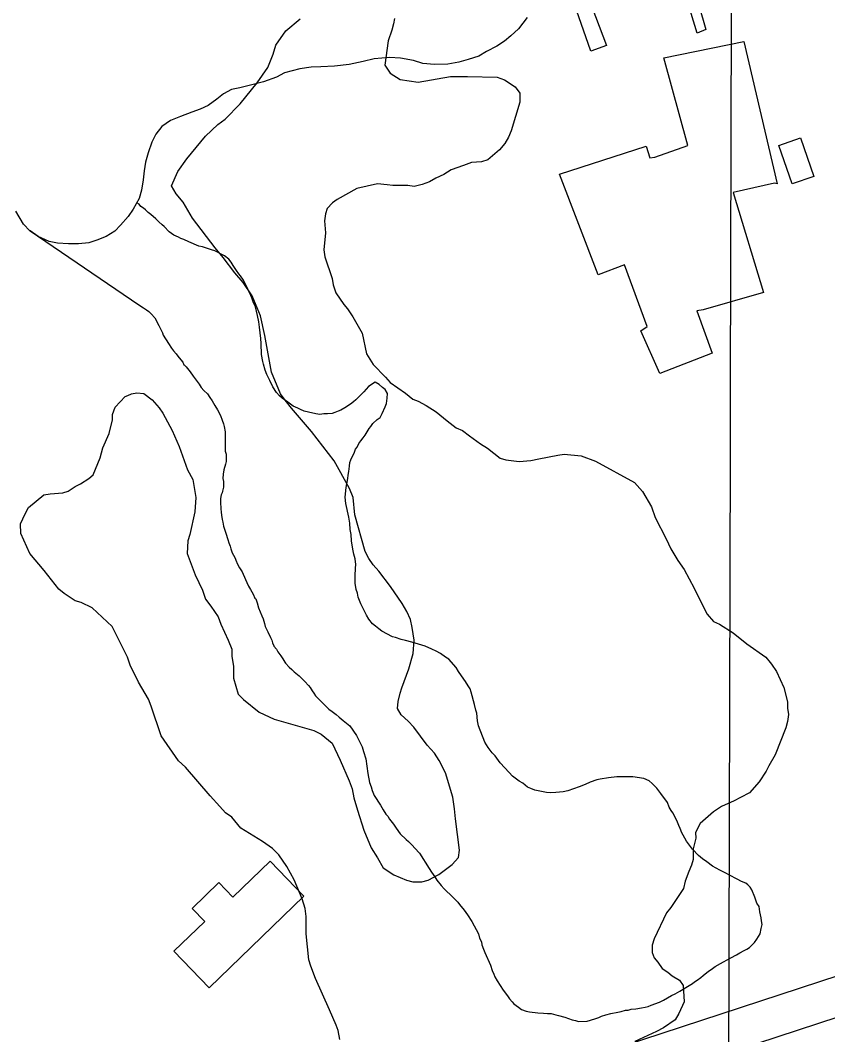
# Model space of a CAD drawing. Extents: x 3161514 to 3199414, y 831166 to 856601.
# Drawn here: x 3191633.5 to 3191939.4, y 850013 to 850397.5 of the extents above; entities that cross this region are included whole.
import ezdxf

# ---------------------------------------------------------------- set-up
doc = ezdxf.new("R2010")
doc.units = 0
for name, color, linetype in [('V-BLDG-OTLN', 7, 'Continuous'), ('V-CHAN-DOCK', 7, 'Continuous'), ('V-GRID-MAJR', 7, 'Continuous'), ('V-ROAD-CNTR', 7, 'Continuous'), ('V-SITE-VEGE', 7, 'Continuous'), ('V-TOPO-SHOR', 7, 'Continuous')]:
    doc.layers.add(name, color=color, linetype=linetype)

msp = doc.modelspace()

# ---------------------------------------------------------------- linework, layer by layer
at = {"layer": 'V-BLDG-OTLN'}
for points in [[(3191920.305, 850335.487), (3191919.181, 850335.8030000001), (3191903.634, 850332.184), (3191915.0810000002, 850294.3740000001), (3191892.168, 850287.824), (3191889.7630000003, 850287.329), (3191895.633, 850271.313), (3191875.773, 850263.658), (3191868.622, 850279.827), (3191871.02, 850281.447), (3191862.382, 850304.827), (3191852.453, 850301.081), (3191837.793, 850339.194), (3191870.6350000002, 850349.811), (3191871.944, 850345.326), (3191873.867, 850345.658), (3191886.362, 850350.061), (3191877.346, 850383.23), (3191907.642, 850389.4990000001)], [(3191925.923, 850335.52), (3191920.864, 850350.094), (3191929.048, 850352.932), (3191934.105, 850338.359)], [(3191740.937, 850065.5530000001), (3191705.023, 850030.845), (3191691.693, 850044.638), (3191703.342, 850055.898), (3191698.537, 850060.873), (3191708.681, 850070.675), (3191714.028, 850065.1410000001), (3191728.147, 850078.787)]]:
    msp.add_lwpolyline(points, close=True, dxfattribs=at)
at = {"layer": 'V-CHAN-DOCK'}
for points in [[(3191849.629, 850385.778), (3191839.819, 850414.161), (3191827.248, 850451.838), (3191832.485, 850453.899), (3191842.815, 850423.15), (3191848.664, 850406.424), (3191855.539, 850388.01), (3191849.629, 850385.778)], [(3191889.878, 850392.606), (3191872.112, 850451.076), (3191876.507, 850452.117), (3191893.255, 850393.978), (3191889.878, 850392.606)]]:
    msp.add_lwpolyline(points, dxfattribs=at)
at = {"layer": 'V-GRID-MAJR'}
msp.add_spline([(3191868.813, 836560.569), (3191883.798, 842621.023), (3191898.788, 848683.42), (3191913.778, 854745.858), (3191913.7830000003, 854747.76)], degree=3, dxfattribs=at)
at = {"layer": 'V-ROAD-CNTR'}
for points in [[(3191674.952613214, 849962.01804845), (3191692.086578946, 849963.191046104), (3191708.637545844, 849964.635043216), (3191727.853507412, 849967.7730369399), (3191854.3702543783, 850006.33795981), (3192137.6216878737, 850099.1677741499), (3192184.8155934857, 850118.445735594), (3192214.594533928, 850134.8437027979), (3192232.5274980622, 850146.4856795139), (3192246.314470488, 850161.5046494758), (3192262.387438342, 850189.7205930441), (3192260.565441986, 850288.8823947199), (3192268.650425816, 850314.1193442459), (3192278.33840644, 850338.308295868), (3192303.631355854, 850355.029262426), (3192322.604317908, 850360.511251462), (3192359.460244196, 850367.2782379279), (3192952.165058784, 850448.9490745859)], [(3192954.599053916, 850434.143104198), (3192361.839239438, 850352.464267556), (3192326.049311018, 850345.8932806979), (3192309.994343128, 850341.2542899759), (3192290.5203820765, 850328.380315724), (3192282.77339757, 850309.0363544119), (3192275.6084119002, 850286.6723991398), (3192277.4794081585, 850184.8736027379), (3192250.5374620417, 850148.67767513), (3192244.0334750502, 850136.071700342), (3192222.3065185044, 850121.9667285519), (3192191.290580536, 850104.8877627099), (3192142.7996775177, 850085.0798023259), (3191858.893245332, 849992.034988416), (3191731.2645005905, 849953.1310662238), (3191710.500542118, 849949.741073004), (3191693.250576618, 849948.2360760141), (3191672.212618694, 849946.7960788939), (3191505.861951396, 849935.554101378)]]:
    msp.add_lwpolyline(points, dxfattribs=at)
at = {"layer": 'V-SITE-VEGE'}
for points in [[(3191779.798, 850071.617), (3191782.186, 850070.947), (3191785.59, 850070.968), (3191787.972, 850071.66), (3191792.0470000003, 850073.728), (3191797.134, 850077.507), (3191799.504, 850080.243), (3191799.829, 850082.969), (3191798.4, 850094.88), (3191798.037, 850098.626), (3191797.3310000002, 850103.049), (3191794.556, 850112.231), (3191792.143, 850116.984), (3191790.4250000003, 850119.7000000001), (3191787.683, 850122.7490000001), (3191782.536, 850129.532), (3191780.48, 850131.9060000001), (3191777.742, 850134.273), (3191776.366, 850136.649), (3191776.691, 850139.377), (3191777.355, 850142.447), (3191778.024, 850144.493), (3191780.707, 850151.661), (3191782.378, 850157.461), (3191782.69, 850162.571), (3191781.981, 850167.334), (3191781.285, 850170.398), (3191779.904, 850173.454), (3191778.184, 850176.511), (3191773.72, 850182.956), (3191769.261, 850188.721), (3191767.203, 850191.091), (3191765.487, 850193.469), (3191764.108, 850196.184), (3191760.2830000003, 850210.127), (3191759.566, 850216.595), (3191758.183, 850219.992), (3191752.3340000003, 850230.517), (3191743.757, 850241.709), (3191736.214, 850250.522), (3191733.812, 850253.573), (3191732.096, 850255.949), (3191728.643, 850264.104), (3191726.181, 850278.0530000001), (3191724.436, 850285.537), (3191721.33, 850293.014), (3191717.893, 850298.101), (3191714.807, 850301.8300000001), (3191710.346, 850307.596), (3191707.262, 850311.3250000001), (3191698.683, 850322.517), (3191695.242, 850328.628), (3191692.5, 850331.6780000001), (3191690.7800000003, 850334.734), (3191693.1350000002, 850340.194), (3191696.512, 850344.984), (3191703.616, 850353.5380000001), (3191708.36, 850357.993), (3191711.073, 850360.0530000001), (3191716.83, 850365.875), (3191723.257, 850373.742), (3191727.312, 850379.556), (3191729.325, 850384.6780000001), (3191730.329, 850388.088), (3191734.044, 850393.56), (3191739.469, 850398.019)], [(3191775.231, 850398.22), (3191774.901, 850396.176), (3191774.234, 850393.7880000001), (3191772.894, 850389.692), (3191771.583, 850380.488), (3191773.644, 850377.434), (3191777.404, 850375.071), (3191784.222, 850374.09), (3191796.471, 850376.201), (3191802.9420000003, 850376.238), (3191814.184, 850375.962), (3191816.914, 850374.954), (3191821.0160000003, 850372.251), (3191822.732, 850369.877), (3191822.753, 850366.471), (3191819.406, 850355.552), (3191818.399, 850353.166), (3191817.049, 850350.774), (3191815.019, 850348.377), (3191810.614, 850344.607), (3191808.232, 850343.911), (3191804.489, 850343.5480000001), (3191801.429, 850342.51), (3191796.671, 850340.7810000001), (3191793.9560000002, 850339.063), (3191790.898, 850337.683), (3191788.522, 850336.306), (3191785.803, 850335.27)], [(3191785.803, 850335.27), (3191782.7430000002, 850334.572), (3191780.355, 850334.897), (3191774.565, 850334.867), (3191772.519, 850335.194), (3191768.774, 850335.512), (3191760.948, 850333.767), (3191753.477, 850329.64), (3191751.7830000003, 850328.268), (3191749.752, 850326.212), (3191749.08, 850324.164), (3191748.756, 850321.436), (3191749.123, 850317.01), (3191748.478, 850310.536), (3191748.832, 850307.8150000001), (3191751.603, 850299.655), (3191751.957, 850297.274), (3191752.9960000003, 850294.214), (3191756.086, 850289.8030000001), (3191757.458, 850288.109), (3191759.521, 850285.0530000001), (3191762.9590000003, 850278.942), (3191764.708, 850271.1190000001), (3191767.115, 850267.047), (3191771.909, 850262.302), (3191773.623, 850260.27), (3191779.438, 850256.215), (3191782.176, 850253.848), (3191784.224, 850253.18), (3191787.298, 850251.493), (3191791.058, 850249.1290000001), (3191795.162, 850245.746), (3191798.5840000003, 850243.0380000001), (3191800.974, 850242.033)], [(3191753.895, 850014.59), (3191753.201, 850016.63), (3191750.602, 850022.422), (3191745.269, 850034.294), (3191743.538, 850039.056), (3191742.844, 850041.435), (3191741.767, 850051.307), (3191741.73, 850057.7760000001), (3191741.3710000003, 850060.84), (3191740.329, 850064.582), (3191737.224, 850071.715), (3191734.47, 850076.811), (3191731.379, 850081.22), (3191728.983, 850083.587), (3191725.221, 850086.295), (3191717.017, 850091.357), (3191713.588, 850095.425), (3191711.194, 850097.1140000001), (3191709.1380000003, 850099.486), (3191705.3680000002, 850103.551), (3191696.111, 850114.4), (3191693.372, 850116.767), (3191686.847, 850126.268), (3191683.04, 850137.487), (3191682.002, 850140.204), (3191678.217, 850146.6560000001), (3191675.116, 850153.109), (3191674.076, 850156.1680000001), (3191668.223, 850167.715), (3191660.688, 850174.826), (3191656.59, 850176.845), (3191654.2, 850177.513), (3191650.1, 850180.214), (3191648.046, 850181.9060000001), (3191642.557, 850189.029), (3191637.071, 850195.468), (3191633.624, 850202.943), (3191633.6010000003, 850206.686), (3191635.285, 850210.4450000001), (3191636.633, 850212.837), (3191642.396, 850217.637), (3191644.779, 850217.991), (3191649.543, 850218.358), (3191651.583, 850219.05), (3191654.299, 850220.769), (3191656.336, 850221.8030000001), (3191659.392, 850223.863), (3191661.086, 850225.235), (3191663.773, 850231.721), (3191664.774, 850235.473), (3191667.127, 850240.937), (3191668.46, 850246.0530000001), (3191668.448, 850248.0970000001), (3191669.4560000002, 850250.827), (3191673.179, 850254.935), (3191674.199, 850255.2810000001), (3191675.557, 850255.97), (3191677.599, 850256.322), (3191680.327, 850255.996), (3191683.4050000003, 850253.631), (3191686.147, 850250.581), (3191687.519, 850248.546), (3191690.9620000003, 850242.0920000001), (3191693.723, 850235.9770000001), (3191696.838, 850227.14), (3191698.904, 850223.404), (3191699.963, 850216.599), (3191699.6520000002, 850211.147), (3191697.657, 850202.621), (3191696.989, 850200.233), (3191696.676, 850195.463), (3191699.787, 850187.306), (3191702.543, 850181.533), (3191703.586, 850178.131), (3191705.644, 850175.42), (3191708.39, 850171.348), (3191709.431, 850168.628), (3191712.187, 850162.513), (3191713.5700000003, 850159.116), (3191713.5840000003, 850156.392), (3191714.287, 850152.648), (3191714.311, 850148.22), (3191716.048, 850142.101), (3191718.1040000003, 850140.067), (3191723.92, 850135.332), (3191729.7260000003, 850132.639), (3191737.572, 850130.3), (3191744.738, 850128.297), (3191747.47, 850126.9500000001), (3191751.577, 850123.568), (3191754.677, 850117.113), (3191758.128, 850109.3), (3191759.166, 850106.24), (3191759.867, 850102.839), (3191761.255, 850098.079), (3191763.682, 850090.596), (3191766.4450000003, 850083.802), (3191768.8510000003, 850080.069), (3191770.916, 850076.333), (3191775.018, 850073.632), (3191779.798, 850071.617)], [(3191800.974, 850242.033), (3191803.71, 850240.003), (3191807.815, 850236.962), (3191810.549, 850235.275), (3191815.339, 850231.555), (3191817.387, 850230.886), (3191822.499, 850230.232), (3191826.924, 850230.599), (3191829.986, 850231.297), (3191837.13, 850232.7000000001), (3191839.514, 850233.054), (3191845.987, 850232.409), (3191851.447, 850230.394), (3191866.14, 850222.305), (3191869.224, 850218.917), (3191872.662, 850213.1460000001), (3191874.049, 850209.066), (3191878.182, 850200.915), (3191879.904, 850197.18), (3191882.6550000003, 850192.7660000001), (3191885.059, 850189.375), (3191888.846, 850182.2440000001), (3191889.88, 850179.866), (3191893.669, 850172.393), (3191896.0670000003, 850169.679), (3191898.457, 850168.674), (3191903.585, 850165.296), (3191908.718, 850161.237), (3191915.9, 850156.171), (3191917.612, 850154.137), (3191918.044, 850153.527), (3191920.0160000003, 850150.743), (3191922.775, 850144.628), (3191924.17, 850139.186), (3191924.182, 850136.8030000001), (3191924.536, 850134.421), (3191924.211, 850131.6950000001), (3191923.543, 850129.307), (3191919.517, 850119.067), (3191917.153, 850114.965), (3191916.144, 850112.917), (3191913.44, 850108.8150000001), (3191909.719, 850104.704), (3191906.321, 850102.984), (3191903.946, 850101.608), (3191899.188, 850099.537), (3191896.1350000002, 850097.4770000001), (3191891.051, 850093.02), (3191889.3680000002, 850089.604), (3191889.378, 850087.56), (3191888.381, 850083.469), (3191888.403, 850079.381), (3191887.734, 850077.335), (3191886.7260000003, 850074.9450000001), (3191885.3850000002, 850071.191), (3191884.719, 850068.461), (3191879.99, 850061.285), (3191878.299, 850059.228), (3191873.586, 850049.326), (3191872.918, 850046.936), (3191872.937, 850044.212), (3191873.627, 850042.1730000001), (3191874.999, 850040.479), (3191876.715, 850038.103), (3191878.768, 850036.7540000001), (3191880.478, 850035.398), (3191883.2120000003, 850033.712), (3191884.586, 850031.677), (3191884.961, 850025.547), (3191882.941, 850021.109), (3191881.594, 850018.7170000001), (3191877.182, 850015.627), (3191874.467, 850014.248), (3191866.3140000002, 850010.4550000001)], [(3191754.593, 850011.188), (3191753.895, 850014.59)]]:
    msp.add_lwpolyline(points, dxfattribs=at)
at = {"layer": 'V-TOPO-SHOR'}
for points in [[(3191825.583, 850398.5040000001), (3191822.237, 850394.314), (3191819.363, 850391.5700000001), (3191816.967, 850389.63), (3191814.09, 850387.689), (3191810.088, 850385.7390000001), (3191807.21, 850383.957), (3191803.205, 850382.6510000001), (3191799.68, 850381.67), (3191795.512, 850380.8420000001), (3191790.376, 850380.814), (3191786.04, 850381.111), (3191782.503, 850382.214), (3191777.525, 850383.148), (3191773.3510000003, 850383.4450000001), (3191767.576, 850382.931), (3191763.4080000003, 850381.944), (3191758.1180000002, 850380.791), (3191752.504, 850380.117), (3191747.37, 850379.929), (3191743.679, 850379.7490000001), (3191739.352, 850379.081), (3191733.583, 850377.604), (3191730.542, 850375.982), (3191725.577, 850374.188), (3191721.25, 850373.041), (3191716.603, 850371.89), (3191713.557, 850371.231), (3191710.5160000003, 850369.609), (3191707.96, 850367.67), (3191704.6040000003, 850365.245), (3191701.562, 850363.782), (3191698.519, 850362.642)], [(3191698.519, 850362.642), (3191694.196, 850361.011), (3191690.352, 850359.545), (3191687.1550000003, 850357.28), (3191684.765, 850354.378), (3191683.3370000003, 850351.322), (3191681.916, 850347.302), (3191680.972, 850343.765), (3191680.349, 850340.392), (3191680.046, 850337.019), (3191679.428, 850333.165), (3191678.483, 850329.949), (3191676.257, 850325.925), (3191674.348, 850323.187), (3191671.477, 850319.8), (3191669.245, 850317.541), (3191666.046, 850315.595), (3191662.523, 850314.133), (3191659.48, 850313.152), (3191655.468, 850312.808), (3191651.7770000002, 850312.787), (3191647.6040000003, 850313.084), (3191644.39, 850313.709), (3191640.2060000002, 850315.611), (3191637.177, 850317.659)], [(3191724.0470000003, 850281.238), (3191723.875, 850283.1630000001), (3191723.38, 850285.567), (3191722.558, 850288.932), (3191721.745, 850290.853), (3191721.256, 850292.295), (3191720.768, 850293.255), (3191719.632, 850295.6560000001), (3191718.008, 850299.0160000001), (3191716.875, 850300.616), (3191716.228, 850301.415), (3191715.419, 850302.6950000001), (3191714.125, 850304.612), (3191713.316, 850305.892), (3191712.507, 850307.01), (3191710.895, 850308.286), (3191707.1920000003, 850310.1900000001), (3191705.906, 850310.5040000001), (3191703.9790000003, 850311.134), (3191702.531, 850311.608), (3191701.083, 850311.921), (3191697.384, 850313.5040000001), (3191695.453, 850314.456), (3191694.329, 850314.772), (3191693.362, 850315.2490000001), (3191691.593, 850316.039), (3191689.819, 850317.313), (3191688.043, 850319.39), (3191687.237, 850320.029), (3191685.946, 850321.143), (3191684.818, 850322.261), (3191682.883, 850323.855), (3191681.914, 850324.6510000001), (3191680.9450000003, 850325.61), (3191680.14, 850326.247), (3191679.174, 850326.884), (3191678.526, 850327.8420000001), (3191677.6010000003, 850328.354)], [(3191637.177, 850317.659), (3191637.147, 850317.68), (3191634.724, 850320.234), (3191631.807, 850325.194)], [(3191637.177, 850317.659), (3191678.4220000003, 850289.647), (3191680.191, 850288.533), (3191681.3200000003, 850287.736), (3191682.127, 850287.099), (3191683.093, 850286.302), (3191684.3880000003, 850284.7050000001), (3191686.008, 850281.826), (3191686.657, 850280.546), (3191687.306, 850279.104), (3191687.634, 850278.143), (3191689.577, 850274.944), (3191690.7120000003, 850273.185), (3191691.519, 850272.2270000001), (3191692.488, 850271.108), (3191693.1350000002, 850270.15), (3191694.265, 850268.872), (3191695.074, 850267.9130000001), (3191695.4, 850266.953), (3191695.721, 850266.7930000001), (3191696.367, 850266.1560000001), (3191697.823, 850264.237), (3191698.955, 850262.64), (3191701.218, 850259.603), (3191702.029, 850258.3250000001), (3191702.998, 850257.207), (3191704.45, 850255.931), (3191705.261, 850254.491), (3191706.23, 850253.213), (3191707.203, 850251.452), (3191708.1750000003, 850249.8520000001), (3191709.31, 850247.773), (3191709.961, 850246.01), (3191710.453, 850244.568), (3191710.778, 850243.608), (3191711.11, 850241.525), (3191711.131, 850237.992), (3191711.143, 850235.907), (3191711.151, 850234.142), (3191711.481, 850233.02), (3191711.487, 850231.897), (3191711.495, 850230.292), (3191711.18, 850229.327), (3191710.551, 850227.076), (3191710.399, 850225.471), (3191710.248, 850223.865), (3191710.414, 850222.743), (3191710.418, 850222.262), (3191710.426, 850220.496), (3191710.115, 850219.05), (3191709.957, 850218.407), (3191709.642, 850217.6020000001), (3191709.326, 850216.316), (3191709.3340000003, 850214.872), (3191709.511, 850212.306), (3191709.519, 850211.022), (3191709.685, 850209.9), (3191710.014, 850208.296), (3191710.18, 850207.336), (3191710.5100000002, 850205.732), (3191710.838, 850204.61), (3191711.327, 850203.1680000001), (3191712.142, 850200.7660000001), (3191712.472, 850199.484), (3191712.9590000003, 850198.204), (3191713.287, 850197.241), (3191713.7770000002, 850195.64), (3191714.264, 850194.841), (3191714.749, 850193.88), (3191715.401, 850192.279), (3191715.562, 850191.957), (3191715.8880000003, 850191.159), (3191716.537, 850190.0380000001), (3191717.508, 850188.439), (3191718.809, 850185.557), (3191719.298, 850184.437), (3191719.947, 850182.995), (3191720.756, 850181.715), (3191721.7290000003, 850179.956), (3191722.378, 850178.5160000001), (3191722.702, 850178.197), (3191723.191, 850176.755), (3191723.685, 850174.832), (3191724.985, 850171.791), (3191725.473, 850170.6680000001), (3191725.964, 850168.907), (3191726.292, 850167.785), (3191726.941, 850166.505), (3191727.267, 850165.704), (3191728.242, 850163.623), (3191728.7290000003, 850162.503), (3191729.055, 850161.542), (3191729.542, 850160.42), (3191729.544, 850160.26), (3191730.5130000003, 850159.142), (3191731, 850158.184), (3191732.133, 850156.584), (3191732.9420000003, 850155.466), (3191733.751, 850154.186), (3191733.913, 850153.867), (3191735.367, 850152.269)], [(3191799.569, 850150.706), (3191798.599, 850152.144), (3191795.852, 850155.339), (3191794.5640000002, 850156.134), (3191792.631, 850157.567), (3191791.021, 850158.362), (3191789.411, 850159.154), (3191786.839, 850160.262), (3191781.8540000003, 850161.839), (3191779.444, 850162.468), (3191777.836, 850162.779), (3191775.585, 850163.5700000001), (3191774.461, 850163.883), (3191770.437, 850165.948), (3191769.306, 850166.904), (3191768.018, 850167.86), (3191766.889, 850168.817), (3191765.595, 850170.574), (3191764.624, 850172.014), (3191762.515, 850176.335), (3191761.536, 850178.897), (3191761.2060000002, 850180.341), (3191760.719, 850181.7810000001), (3191760.383, 850184.187), (3191760.369, 850186.915), (3191760.512, 850189.805), (3191760.664, 850191.251), (3191760.332, 850193.334), (3191759.84, 850195.0970000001), (3191759.508, 850197.022), (3191759.009, 850200.2270000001), (3191758.835, 850202.633), (3191758.503, 850204.559), (3191758.329, 850206.965), (3191757.995, 850209.21), (3191756.844, 850214.34), (3191756.508, 850216.7440000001), (3191756.662, 850217.8690000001), (3191756.815, 850219.312), (3191756.969, 850220.439), (3191757.592, 850223.812), (3191757.745, 850225.096), (3191757.897, 850226.542), (3191758.208, 850228.469), (3191758.36, 850229.915), (3191758.6750000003, 850230.88), (3191760.102, 850233.775), (3191760.418, 850234.902), (3191761.055, 850235.707), (3191761.69, 850237.155), (3191762.486, 850238.121), (3191763.443, 850239.252), (3191764.08, 850240.218), (3191765.669, 850242.795), (3191766.308, 850243.6020000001), (3191767.102, 850244.728), (3191768.7, 850246.182), (3191769.818, 850246.991), (3191770.613, 850248.439), (3191771.721, 850251.013), (3191772.196, 850252.3), (3191772.505, 850254.229), (3191772.657, 850255.9940000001), (3191771.684, 850257.594), (3191770.717, 850258.39), (3191769.427, 850259.506), (3191767.9790000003, 850260.301), (3191765.419, 850258.681), (3191763.666, 850256.746), (3191762.3880000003, 850255.456), (3191760.633, 850253.68), (3191759.674, 850252.871), (3191758.556, 850252.064), (3191756.477, 850250.608), (3191754.878, 850249.795), (3191753.917, 850249.307), (3191752.6350000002, 850248.8200000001), (3191751.6750000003, 850248.492), (3191749.909, 850248.322), (3191748.466, 850248.314), (3191747.024, 850248.1460000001), (3191745.416, 850248.2980000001), (3191742.684, 850248.924), (3191741.076, 850249.395), (3191739.631, 850250.03), (3191738.664, 850250.505), (3191736.894, 850251.2980000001), (3191734.799, 850252.732), (3191732.704, 850254.3250000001), (3191731.738, 850255.122), (3191730.605, 850256.4), (3191729.149, 850258.636), (3191728.012, 850261.0380000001), (3191726.876, 850263.279), (3191726.224, 850264.88), (3191725.571, 850267.123), (3191725.403, 850268.245), (3191724.907, 850270.809), (3191724.723, 850274.981), (3191724.553, 850276.9060000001), (3191724.0470000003, 850281.238)], [(3191735.367, 850152.269), (3191736.333, 850151.4720000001), (3191737.302, 850150.5160000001), (3191739.076, 850149.0800000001), (3191740.044, 850148.1240000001), (3191741.3340000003, 850146.846), (3191742.627, 850145.408), (3191743.274, 850144.61), (3191744.083, 850143.332), (3191744.73, 850142.533), (3191745.377, 850141.4130000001), (3191746.67, 850140.137), (3191750.38, 850136.4670000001), (3191751.671, 850135.51), (3191753.1210000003, 850134.394), (3191754.249, 850133.438), (3191755.863, 850132.164), (3191758.282, 850130.091), (3191760.8680000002, 850126.4130000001), (3191762.169, 850123.853), (3191762.98, 850122.094), (3191763.471, 850120.331), (3191764.45, 850117.609), (3191765.124, 850111.993), (3191765.784, 850108.628), (3191766.435, 850107.027), (3191766.764, 850105.585), (3191767.578, 850103.664), (3191770.006, 850099.986), (3191770.9790000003, 850098.224), (3191771.95, 850096.627), (3191772.759, 850095.828), (3191773.406, 850094.708), (3191774.86, 850092.791), (3191775.8310000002, 850091.351), (3191777.451, 850089.115), (3191779.708, 850087.04), (3191780.515, 850086.2440000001), (3191781.969, 850084.808), (3191782.938, 850083.6900000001), (3191784.713, 850081.773), (3191788.436, 850076.0160000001), (3191789.247, 850074.576), (3191790.542, 850072.819), (3191791.3510000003, 850071.539), (3191792.967, 850069.622), (3191794.097, 850068.344), (3191797.325, 850065.153), (3191799.2600000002, 850063.238), (3191799.907, 850062.4400000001), (3191801.687, 850060.203), (3191802.9790000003, 850058.444), (3191804.599, 850055.886), (3191807.032, 850051.245), (3191807.524, 850049.644), (3191808.173, 850048.202), (3191808.341, 850047.0800000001), (3191808.99, 850045.478), (3191809.48, 850044.198), (3191811.593, 850039.3960000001), (3191812.2460000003, 850037.313), (3191812.896, 850036.033), (3191813.223, 850034.91), (3191814.194, 850033.473), (3191816.461, 850029.954), (3191818.077, 850027.716), (3191818.886, 850026.598), (3191819.857, 850025.479), (3191820.504, 850024.681), (3191822.276, 850023.407), (3191823.404, 850022.61), (3191825.171, 850021.979), (3191826.458, 850021.664), (3191829.509, 850021.361), (3191831.758, 850021.213), (3191833.202, 850021.062), (3191834.645, 850021.068), (3191836.415, 850020.5970000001), (3191837.38, 850020.282), (3191839.79, 850019.655), (3191842.522, 850018.707), (3191843.808, 850018.393), (3191844.935, 850018.078), (3191848.304, 850018.096), (3191851.187, 850019.0750000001), (3191852.629, 850019.567), (3191853.749, 850020.054), (3191855.353, 850020.544), (3191857.276, 850021.037), (3191859.84, 850021.533), (3191861.122, 850021.861), (3191862.724, 850022.35), (3191863.848, 850022.358), (3191864.968, 850022.686), (3191866.734, 850022.856), (3191868.818, 850023.188), (3191870.2600000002, 850023.517), (3191871.382, 850023.683), (3191872.505, 850024.1730000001), (3191875.708, 850025.314), (3191877.148, 850026.125)], [(3191877.148, 850026.125), (3191880.187, 850027.9060000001), (3191881.627, 850028.556), (3191883.3880000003, 850029.528), (3191886.265, 850031.31), (3191888.184, 850032.4450000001), (3191888.983, 850033.0920000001), (3191889.944, 850033.7390000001), (3191891.381, 850034.71), (3191892.18, 850035.517), (3191894.257, 850037.135), (3191895.215, 850037.782), (3191896.815, 850038.912), (3191898.734, 850040.049), (3191899.8540000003, 850040.696), (3191902.733, 850042.1560000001), (3191904.8140000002, 850043.2930000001), (3191906.092, 850044.1020000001), (3191907.694, 850044.9130000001), (3191908.8140000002, 850045.4), (3191909.774, 850046.0480000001), (3191910.573, 850046.854), (3191911.6890000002, 850047.985), (3191912.484, 850049.273), (3191913.758, 850051.206), (3191914.227, 850053.295), (3191914.54, 850054.741), (3191914.37, 850056.185), (3191914.204, 850057.307), (3191913.711, 850059.552), (3191913.377, 850061.637), (3191912.568, 850062.915), (3191911.753, 850065.157), (3191910.614, 850067.8790000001), (3191909.965, 850068.9990000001), (3191909.1580000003, 850069.796), (3191908.353, 850070.433), (3191906.7430000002, 850071.068), (3191905.134, 850072.02), (3191902.238, 850073.4500000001), (3191900.788, 850074.242), (3191898.535, 850075.354), (3191895.7970000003, 850076.944), (3191893.542, 850078.535), (3191891.93, 850079.649), (3191890.478, 850080.925), (3191888.219, 850083.319), (3191885.954, 850086.356), (3191884.6580000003, 850088.5970000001), (3191884.17, 850089.555), (3191883.521, 850091.157), (3191883.032, 850092.277), (3191882.218, 850094.198), (3191880.758, 850097.0800000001), (3191880.111, 850098.0380000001), (3191879.3000000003, 850099.318), (3191878.651, 850101.079), (3191876.224, 850104.436), (3191874.606, 850106.515), (3191873.637, 850107.471), (3191872.83, 850108.27), (3191871.704, 850109.226), (3191869.771, 850110.179), (3191865.595, 850110.795), (3191864.473, 850110.791), (3191861.102, 850110.77), (3191859.498, 850110.762), (3191856.289, 850110.422), (3191853.2430000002, 850109.925), (3191851.961, 850109.5970000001), (3191849.397, 850108.78), (3191847.4760000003, 850107.805), (3191845.236, 850106.99), (3191840.91, 850105.5210000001), (3191839.147, 850105.03), (3191836.419, 850104.854), (3191834.3340000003, 850104.682), (3191832.89, 850104.833), (3191828.3910000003, 850105.7710000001), (3191826.943, 850106.404), (3191825.657, 850106.8790000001), (3191823.883, 850108.3150000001), (3191822.433, 850109.107), (3191820.017, 850111.02), (3191818.724, 850112.458), (3191815.333, 850116.128), (3191813.3910000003, 850118.686), (3191812.2630000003, 850119.802), (3191810.807, 850121.881), (3191809.5100000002, 850123.96), (3191807.069, 850130.044), (3191806.737, 850131.969), (3191806.399, 850134.857), (3191806.074, 850135.9770000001), (3191805.578, 850138.2220000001), (3191804.27, 850142.8690000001), (3191803.94, 850144.1510000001), (3191803.133, 850145.269), (3191802.16, 850146.868), (3191800.704, 850149.107), (3191799.569, 850150.706)]]:
    msp.add_lwpolyline(points, dxfattribs=at)

doc.saveas('drawing.dxf')
